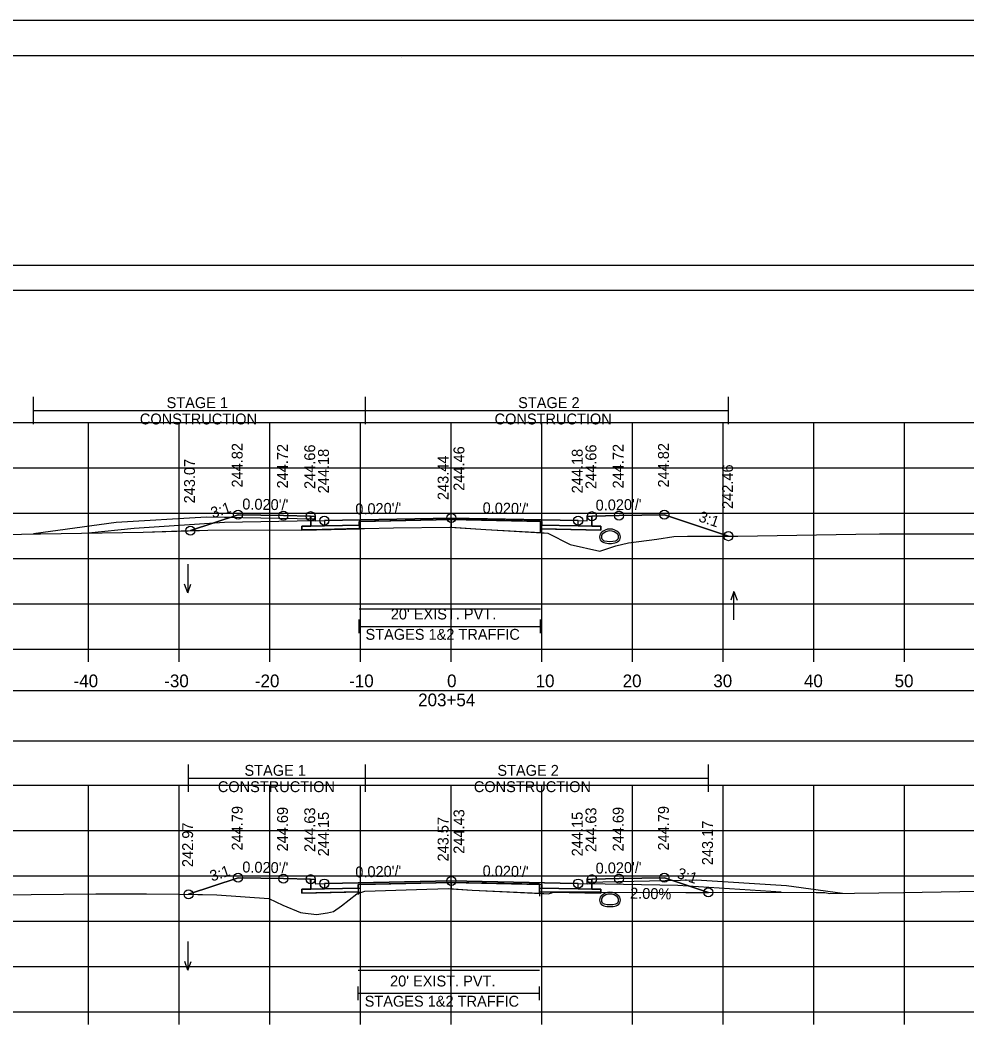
# Model space of a CAD drawing. Extents: x 1369627 to 1374022, y 380035 to 398173.
# Drawn here: x 1372051 to 1372155.4, y 380994 to 381105.5 of the extents above; entities that cross this region are included whole.
import ezdxf

# ---------------------------------------------------------------- set-up
doc = ezdxf.new("R2010")
doc.units = 0
for name, color, linetype in [('Default', 7, 'Continuous'), ('R_Alt Surface', 7, 'Continuous'), ('R_Axis', 7, 'Continuous'), ('R_Axis Annot', 7, 'Continuous'), ('R_Border', 7, 'Continuous'), ('R_Drive', 7, 'Continuous'), ('R_Exist Surface', 7, 'Continuous'), ('R_Fin Surface', 7, 'Continuous'), ('R_Grid', 7, 'Continuous'), ('R_MOT', 7, 'Continuous'), ('R_No Plot', 7, 'Continuous'), ('R_Water Annot', 7, 'Continuous'), ('R_Xsect Elev', 7, 'Continuous'), ('R_Xsect Slope', 7, 'Continuous'), ('T_Vehicle Path Lt Minor', 7, 'Continuous'), ('T_Vehicle Path Rt', 7, 'Continuous')]:
    doc.layers.add(name, color=color, linetype=linetype)

msp = doc.modelspace()

# ---------------------------------------------------------------- linework, layer by layer
at = {"layer": 'Default'}
for p, q in [((1372088.36, 381037.87), (1372088.36, 381039.37)), ((1372108.36, 381037.87), (1372108.36, 381039.37)), ((1372088.36, 381038.62), (1372108.36, 381038.62)), ((1372088.28, 380997.41), (1372088.28, 380998.91)), ((1372108.28, 380997.41), (1372108.28, 380998.91)), ((1372088.28, 380998.16), (1372108.28, 380998.16))]:
    msp.add_line(p, q, dxfattribs=at)
for points in [[(1371948.53, 381075.7), (1372248.53, 381075.7), (1372248.53, 381078.41), (1371948.53, 381078.41)], [(1372083.02, 381050.77), (1372083.52, 381050.77), (1372083.53, 381050.27), (1372084.53, 381050.29), (1372084.53, 381049.71), (1372083.03, 381049.68)], [(1372113.53, 381050.27), (1372113.54, 381050.77), (1372114.04, 381050.77), (1372114.03, 381049.68), (1372112.53, 381049.71), (1372112.53, 381050.29)], [(1371948.53, 381025.99), (1372248.53, 381025.99), (1372248.53, 381031.51), (1371948.53, 381031.51)], [(1372083.02, 381010.74), (1372083.52, 381010.74), (1372083.53, 381010.24), (1372084.53, 381010.26), (1372084.53, 381009.68), (1372083.03, 381009.65)], [(1372113.53, 381010.24), (1372113.54, 381010.74), (1372114.04, 381010.74), (1372114.03, 381009.65), (1372112.53, 381009.68), (1372112.53, 381010.26)]]:
    msp.add_lwpolyline(points, close=True, dxfattribs=at)
at = {"layer": 'R_Alt Surface'}
for points in [[(1372083.03, 381050.77), (1372083.03, 381049.68), (1372084.53, 381049.71), (1372088.36, 381049.78), (1372088.36, 381050.2), (1372098.53, 381050.4), (1372108.36, 381050.21), (1372108.36, 381049.79), (1372112.53, 381049.71), (1372114.03, 381049.68), (1372114.03, 381050.77)], [(1372083.03, 381010.74), (1372083.03, 381009.65), (1372084.53, 381009.68), (1372088.28, 381009.75), (1372088.28, 381010.17), (1372098.53, 381010.37), (1372108.28, 381010.18), (1372108.28, 381009.76), (1372112.53, 381009.68), (1372114.03, 381009.65), (1372114.03, 381010.74)]]:
    msp.add_lwpolyline(points, dxfattribs=at)
for points in [[(1372082.03, 381049.66), (1372083.03, 381049.68), (1372084.53, 381049.71), (1372088.36, 381049.78), (1372088.36, 381049.37), (1372082.03, 381049.24)], [(1372115.03, 381049.66), (1372114.03, 381049.68), (1372112.53, 381049.71), (1372108.36, 381049.79), (1372108.36, 381049.37), (1372115.03, 381049.24)], [(1372082.03, 381009.63), (1372083.03, 381009.65), (1372084.53, 381009.68), (1372088.28, 381009.75), (1372088.28, 381009.33), (1372082.03, 381009.21)], [(1372115.03, 381009.63), (1372114.03, 381009.65), (1372112.53, 381009.68), (1372108.28, 381009.76), (1372108.28, 381009.34), (1372115.03, 381009.21)]]:
    msp.add_lwpolyline(points, close=True, dxfattribs=at)
at = {"layer": 'R_Axis'}
for p, q in [((1371948.53, 381036.11), (1372248.53, 381036.11)), ((1372058.53, 381034.71), (1372058.53, 381036.11)), ((1372068.53, 381034.71), (1372068.53, 381036.11)), ((1372078.53, 381034.71), (1372078.53, 381036.11)), ((1372088.53, 381034.71), (1372088.53, 381036.11)), ((1372098.53, 381034.71), (1372098.53, 381036.11)), ((1372108.53, 381034.71), (1372108.53, 381036.11)), ((1372118.53, 381034.71), (1372118.53, 381036.11)), ((1372128.53, 381034.71), (1372128.53, 381036.11)), ((1372138.53, 381034.71), (1372138.53, 381036.11)), ((1372148.53, 381034.71), (1372148.53, 381036.11)), ((1371948.53, 380996.11), (1372248.53, 380996.11)), ((1372058.53, 380994.71), (1372058.53, 380996.11)), ((1372068.53, 380994.71), (1372068.53, 380996.11)), ((1372078.53, 380994.71), (1372078.53, 380996.11)), ((1372088.53, 380994.71), (1372088.53, 380996.11)), ((1372098.53, 380994.71), (1372098.53, 380996.11)), ((1372108.53, 380994.71), (1372108.53, 380996.11)), ((1372118.53, 380994.71), (1372118.53, 380996.11)), ((1372128.53, 380994.71), (1372128.53, 380996.11)), ((1372138.53, 380994.71), (1372138.53, 380996.11)), ((1372148.53, 380994.71), (1372148.53, 380996.11))]:
    msp.add_line(p, q, dxfattribs=at)
at = {"layer": 'R_Border'}
for p, q in [((1371940.53, 381101.57), (1372256.71, 381101.57)), ((1372093.05, 381101.31), (1372093.05, 381101.31)), ((1372093.05, 381101.31), (1372093.05, 381101.31))]:
    msp.add_line(p, q, dxfattribs=at)
at = {"layer": 'R_Drive'}
msp.add_line((1372083.53, 381050.27), (1372083.53, 381050.44), dxfattribs=at)
msp.add_lwpolyline([(1372083.53, 381050.44), (1372071.53, 381050.68), (1372061.55, 381050.08), (1372052.46, 381048.81), (1372052.46, 381048.81)], dxfattribs=at)
for centre, radius, start, end in [((1372116.04, 381048), 1.35, 43.6485, 136.3515), ((1372116.04, 381048), 1.15, 43.6485, 136.3515), ((1372115.53, 381048.49), 0.646, 136.3515, 253.9529), ((1372115.53, 381048.49), 0.438, 136.3515, 253.9529), ((1372116.04, 381050.27), 2.5, 253.9529, 286.0471), ((1372116.04, 381050.27), 2.29, 253.9529, 286.0471), ((1372116.55, 381048.49), 0.438, 286.0471, 43.6485), ((1372116.55, 381048.49), 0.646, 286.0471, 43.6485), ((1372115.53, 381008.44), 0.646, 136.3515, 253.9529), ((1372116.04, 381007.95), 1.35, 43.6485, 136.3515), ((1372116.04, 381007.95), 1.15, 43.6485, 136.3515), ((1372116.55, 381008.44), 0.646, 286.0471, 43.6485), ((1372115.53, 381008.44), 0.438, 136.3515, 253.9529), ((1372116.04, 381010.22), 2.5, 253.9529, 286.0471), ((1372116.04, 381010.22), 2.29, 253.9529, 286.0471), ((1372116.55, 381008.44), 0.438, 286.0471, 43.6485)]:
    msp.add_arc(centre, radius, start, end, dxfattribs=at)
at = {"layer": 'R_Exist Surface'}
for points in [[(1372042.54, 381048.65), (1372051.13, 381048.79), (1372053.21, 381048.82), (1372064.53, 381049.02), (1372070.75, 381049.21), (1372071.69, 381049.22), (1372083.23, 381049.26), (1372084.29, 381049.3), (1372088.96, 381049.42), (1372092.17, 381049.48), (1372098.36, 381049.56), (1372102.35, 381049.31), (1372109.19, 381048.91), (1372111.64, 381047.65), (1372111.64, 381047.65), (1372111.64, 381047.65), (1372114.92, 381046.93), (1372116.67, 381047.5), (1372118.1, 381047.82), (1372121.2, 381048.25), (1372123.09, 381048.52), (1372124.59, 381048.55), (1372130.14, 381048.58), (1372143.17, 381048.8), (1372145.78, 381048.82), (1372160.27, 381048.83)], [(1372049.46, 381009), (1372052.18, 381009.04), (1372059.32, 381009.12), (1372064.47, 381009.12), (1372064.91, 381009.11), (1372068.44, 381009.1), (1372072.67, 381009.02), (1372078.42, 381008.61), (1372079.96, 381007.89), (1372081.89, 381007.08), (1372082.17, 381007.02), (1372083.67, 381006.85), (1372084.87, 381007.04), (1372085.54, 381007.17), (1372086.43, 381007.81), (1372088.13, 381009.11), (1372088.66, 381009.3), (1372089.01, 381009.42), (1372095.84, 381009.65), (1372098.28, 381009.7), (1372100.84, 381009.54), (1372109.21, 381009.14), (1372109.61, 381009.25), (1372109.77, 381009.32), (1372113.65, 381009.3), (1372124.41, 381009.28), (1372131.72, 381009.3), (1372138.78, 381009.28), (1372139.74, 381009.27), (1372140.31, 381009.17), (1372148.42, 381009.28), (1372154.63, 381009.37), (1372165.38, 381009.52)]]:
    msp.add_lwpolyline(points, dxfattribs=at)
at = {"layer": 'R_Fin Surface'}
for points in [[(1372069.76, 381049.18), (1372075.02, 381050.93), (1372080.02, 381050.83), (1372083.02, 381050.77), (1372083.52, 381050.77), (1372083.53, 381050.27), (1372084.53, 381050.29), (1372086.53, 381050.33), (1372098.53, 381050.57), (1372110.53, 381050.33), (1372112.53, 381050.29), (1372113.53, 381050.27), (1372113.54, 381050.77), (1372114.04, 381050.77), (1372117.04, 381050.83), (1372122.04, 381050.93), (1372129.11, 381048.57)], [(1372069.55, 381009.08), (1372075.02, 381010.9), (1372080.02, 381010.8), (1372083.02, 381010.74), (1372083.52, 381010.74), (1372083.53, 381010.24), (1372084.53, 381010.26), (1372086.53, 381010.3), (1372098.53, 381010.54), (1372110.53, 381010.3), (1372112.53, 381010.26), (1372113.53, 381010.24), (1372113.54, 381010.74), (1372114.04, 381010.74), (1372117.04, 381010.8), (1372122.04, 381010.9), (1372126.9, 381009.28)]]:
    msp.add_lwpolyline(points, dxfattribs=at)
at = {"layer": 'R_Grid'}
for p, q in [((1371948.53, 381061.11), (1372248.53, 381061.11)), ((1372058.53, 381036.11), (1372058.53, 381061.11)), ((1372068.53, 381036.11), (1372068.53, 381061.11)), ((1372078.53, 381036.11), (1372078.53, 381061.11)), ((1372088.53, 381036.11), (1372088.53, 381061.11)), ((1372098.53, 381036.11), (1372098.53, 381061.11)), ((1372108.53, 381036.11), (1372108.53, 381061.11)), ((1372118.53, 381036.11), (1372118.53, 381061.11)), ((1372128.53, 381036.11), (1372128.53, 381061.11)), ((1372138.53, 381036.11), (1372138.53, 381061.11)), ((1372148.53, 381036.11), (1372148.53, 381061.11)), ((1371948.53, 381056.11), (1372248.53, 381056.11)), ((1371948.53, 381051.11), (1372248.53, 381051.11)), ((1371948.53, 381046.11), (1372248.53, 381046.11)), ((1371948.53, 381041.11), (1372248.53, 381041.11)), ((1371948.53, 381036.11), (1372248.53, 381036.11)), ((1371948.53, 381021.11), (1372248.53, 381021.11)), ((1372058.53, 380996.11), (1372058.53, 381021.11)), ((1372068.53, 380996.11), (1372068.53, 381021.11)), ((1372078.53, 380996.11), (1372078.53, 381021.11)), ((1372088.53, 380996.11), (1372088.53, 381021.11)), ((1372098.53, 380996.11), (1372098.53, 381021.11)), ((1372108.53, 380996.11), (1372108.53, 381021.11)), ((1372118.53, 380996.11), (1372118.53, 381021.11)), ((1372128.53, 380996.11), (1372128.53, 381021.11)), ((1372138.53, 380996.11), (1372138.53, 381021.11)), ((1372148.53, 380996.11), (1372148.53, 381021.11)), ((1371948.53, 381016.11), (1372248.53, 381016.11)), ((1371948.53, 381011.11), (1372248.53, 381011.11)), ((1371948.53, 381006.11), (1372248.53, 381006.11)), ((1371948.53, 381001.11), (1372248.53, 381001.11)), ((1371948.53, 380996.11), (1372248.53, 380996.11))]:
    msp.add_line(p, q, dxfattribs=at)
at = {"layer": 'R_MOT'}
for p, q in [((1372052.46, 381060.93), (1372052.46, 381063.93)), ((1372089.08, 381060.93), (1372089.08, 381063.93)), ((1372129.11, 381060.93), (1372129.11, 381063.93)), ((1372052.46, 381062.43), (1372129.11, 381062.43)), ((1372069.55, 381020.39), (1372069.55, 381023.39)), ((1372089.08, 381020.39), (1372089.08, 381023.39)), ((1372126.9, 381020.39), (1372126.9, 381023.39)), ((1372069.55, 381021.89), (1372126.9, 381021.89))]:
    msp.add_line(p, q, dxfattribs=at)
at = {"layer": 'R_No Plot'}
for p, q in [((1371928.13, 381105.47), (1372261.46, 381105.47)), ((1372083.53, 381050.27), (1372073.53, 381050.07)), ((1372063.55, 381049.41), (1372058.53, 381048.91)), ((1372073.53, 381050.07), (1372063.55, 381049.41)), ((1372123.53, 381010.04), (1372113.53, 381010.24)), ((1372134.93, 381009.29), (1372123.53, 381010.04))]:
    msp.add_line(p, q, dxfattribs=at)
for points in [[(1371928.12, 381105.47), (1372261.46, 381105.47), (1372261.46, 380892.13), (1371928.12, 380892.13)], [(1372174.45, 381101.57), (1372194.07, 381101.57), (1372194.07, 381091.69), (1372210.18, 381091.69), (1372233.38, 381091.69), (1372233.38, 381059.02), (1372256.59, 381059.02), (1372256.71, 380896.11), (1371940.53, 380896.11), (1371940.53, 381101.57)], [(1372098.53, 381050.57), (1372086.53, 381050.33), (1372084.53, 381050.29), (1372084.53, 381049.71), (1372088.53, 381049.79), (1372088.53, 381050.2), (1372098.53, 381050.4), (1372108.53, 381050.2), (1372108.53, 381049.79), (1372112.53, 381049.71), (1372112.53, 381050.29), (1372110.53, 381050.33)], [(1372088.53, 381049.79), (1372084.53, 381049.71), (1372083.03, 381049.68), (1372082.03, 381049.66), (1372082.03, 381049.24), (1372088.53, 381049.37)], [(1372108.53, 381049.79), (1372112.53, 381049.71), (1372114.03, 381049.68), (1372115.03, 381049.66), (1372115.03, 381049.24), (1372108.53, 381049.37)], [(1372098.53, 381010.54), (1372086.53, 381010.3), (1372084.53, 381010.26), (1372084.53, 381009.68), (1372088.53, 381009.76), (1372088.53, 381010.17), (1372098.53, 381010.37), (1372108.53, 381010.17), (1372108.53, 381009.76), (1372112.53, 381009.68), (1372112.53, 381010.26), (1372110.53, 381010.3)], [(1372088.53, 381009.76), (1372084.53, 381009.68), (1372083.03, 381009.65), (1372082.03, 381009.63), (1372082.03, 381009.21), (1372088.53, 381009.34)], [(1372108.53, 381009.76), (1372112.53, 381009.68), (1372114.03, 381009.65), (1372115.03, 381009.63), (1372115.03, 381009.21), (1372108.53, 381009.34)]]:
    msp.add_lwpolyline(points, close=True, dxfattribs=at)
for points in [[(1372083.02, 381050.77), (1372083.03, 381049.68), (1372084.53, 381049.71), (1372088.53, 381049.79), (1372088.53, 381050.2), (1372098.53, 381050.4), (1372108.53, 381050.2), (1372108.53, 381049.79), (1372112.53, 381049.71), (1372114.03, 381049.68), (1372114.04, 381050.77)], [(1372088.36, 381040.56), (1372108.36, 381040.56)], [(1372083.02, 381010.74), (1372083.03, 381009.65), (1372084.53, 381009.68), (1372088.53, 381009.76), (1372088.53, 381010.17), (1372098.53, 381010.37), (1372108.53, 381010.17), (1372108.53, 381009.76), (1372112.53, 381009.68), (1372114.03, 381009.65), (1372114.04, 381010.74)], [(1372113.53, 381010.24), (1372113.53, 381010.41), (1372125.53, 381010.65), (1372135.51, 381010.05), (1372141.7, 381009.18)], [(1372088.28, 381000.7), (1372108.28, 381000.7)]]:
    msp.add_lwpolyline(points, dxfattribs=at)
for centre in [(1372075.02, 381050.93), (1372080.02, 381050.83), (1372083.02, 381050.77), (1372114.04, 381050.77), (1372117.04, 381050.83), (1372122.04, 381050.93), (1372084.53, 381050.29), (1372098.53, 381050.57), (1372112.53, 381050.29), (1372069.76, 381049.18), (1372129.11, 381048.57), (1372075.02, 381010.9), (1372080.02, 381010.8), (1372083.02, 381010.74), (1372114.04, 381010.74), (1372117.04, 381010.8), (1372122.04, 381010.9), (1372084.53, 381010.26), (1372098.53, 381010.54), (1372112.53, 381010.26), (1372069.55, 381009.08), (1372126.9, 381009.28)]:
    msp.add_circle(centre, 0.5, dxfattribs=at)
at = {"layer": 'R_Water Annot'}
for p, q in [((1372069.47, 381045.48), (1372069.47, 381042.33)), ((1372069.47, 381042.33), (1372069.12, 381043.29)), ((1372069.47, 381042.33), (1372069.82, 381043.29)), ((1372129.72, 381042.47), (1372129.37, 381041.51)), ((1372129.72, 381039.33), (1372129.72, 381042.47)), ((1372129.72, 381042.47), (1372130.07, 381041.51)), ((1372069.48, 381003.85), (1372069.48, 381000.71)), ((1372069.48, 381000.71), (1372069.13, 381001.67)), ((1372069.48, 381000.71), (1372069.83, 381001.67))]:
    msp.add_line(p, q, dxfattribs=at)
at = {"layer": 'R_Xsect Elev'}
for p, q in [((1372098.53, 381049.55), (1372098.53, 381059.55)), ((1372098.53, 381009.69), (1372098.53, 381019.69))]:
    msp.add_line(p, q, dxfattribs=at)
at = {"layer": 'T_Vehicle Path Lt Minor'}
for p, q in [((1372069.76, 381049.18), (1372074.11, 381050.63)), ((1372074.11, 381050.63), (1372071.53, 381050.68))]:
    msp.add_line(p, q, dxfattribs=at)
for points in [[(1372071.53, 381050.68), (1372061.55, 381050.08), (1372052.46, 381048.81)], [(1372052.46, 381048.81), (1372053.21, 381048.82), (1372064.53, 381049.02), (1372069.76, 381049.18)]]:
    msp.add_lwpolyline(points, dxfattribs=at)
at = {"layer": 'T_Vehicle Path Rt'}
for p, q in [((1372083.03, 381049.68), (1372083.02, 381050.77)), ((1372098.53, 381050.4), (1372098.53, 381049.55)), ((1372098.53, 381049.55), (1372098.53, 381050.4)), ((1372114.04, 381050.77), (1372114.03, 381049.68)), ((1372082.03, 381049.66), (1372083.03, 381049.68)), ((1372082.03, 381049.26), (1372082.03, 381049.66)), ((1372082.03, 381049.24), (1372083.23, 381049.26)), ((1372083.23, 381049.26), (1372082.03, 381049.26)), ((1372082.03, 381049.26), (1372082.03, 381049.24)), ((1372083.23, 381049.26), (1372088.36, 381049.37)), ((1372088.36, 381049.78), (1372088.36, 381049.41)), ((1372088.36, 381049.41), (1372088.96, 381049.42)), ((1372088.36, 381049.37), (1372088.36, 381049.41)), ((1372108.36, 381049.37), (1372108.36, 381049.79)), ((1372108.36, 381049.37), (1372108.36, 381048.91)), ((1372108.36, 381049.37), (1372108.36, 381048.96)), ((1372108.36, 381048.96), (1372108.36, 381049.37)), ((1372083.03, 381009.65), (1372083.02, 381010.74)), ((1372098.53, 381009.69), (1372098.53, 381010.37)), ((1372098.53, 381010.37), (1372098.53, 381009.69)), ((1372114.04, 381010.74), (1372114.03, 381009.65)), ((1372088.28, 381009.75), (1372088.28, 381009.33)), ((1372088.28, 381009.33), (1372088.28, 381009.05)), ((1372088.28, 381009.17), (1372088.28, 381009.33)), ((1372088.28, 381009.33), (1372088.28, 381009.17)), ((1372088.28, 381009.17), (1372088.66, 381009.3)), ((1372108.28, 381009.34), (1372108.28, 381009.76)), ((1372108.28, 381009.34), (1372108.28, 381008.88)), ((1372108.28, 381009.18), (1372108.28, 381009.34)), ((1372108.28, 381009.34), (1372108.28, 381009.18)), ((1372109.77, 381009.31), (1372108.28, 381009.34)), ((1372109.77, 381009.31), (1372115.03, 381009.21)), ((1372115.03, 381009.21), (1372115.03, 381009.3)), ((1372115.03, 381009.3), (1372124.41, 381009.28)), ((1372124.41, 381009.28), (1372126.9, 381009.28))]:
    msp.add_line(p, q, dxfattribs=at)
for points in [[(1372083.02, 381050.77), (1372080.02, 381050.83), (1372075.02, 381050.93), (1372069.76, 381049.18)], [(1372098.53, 381050.4), (1372088.36, 381050.2), (1372088.36, 381049.78)], [(1372108.36, 381049.79), (1372108.36, 381050.21), (1372098.53, 381050.4)], [(1372129.11, 381048.57), (1372122.04, 381050.93), (1372117.04, 381050.83), (1372114.04, 381050.77)], [(1372069.76, 381049.18), (1372070.75, 381049.21), (1372071.69, 381049.22), (1372082.03, 381049.26)], [(1372088.36, 381049.41), (1372084.29, 381049.3), (1372083.23, 381049.26)], [(1372083.23, 381049.26), (1372083.23, 381049.26)], [(1372083.23, 381049.26), (1372083.23, 381049.26)], [(1372088.96, 381049.42), (1372092.17, 381049.48), (1372098.36, 381049.56), (1372098.53, 381049.55)], [(1372098.53, 381049.55), (1372102.35, 381049.31), (1372108.36, 381048.96)], [(1372114.03, 381049.68), (1372115.03, 381049.66), (1372115.03, 381049.24), (1372108.36, 381049.37)], [(1372108.36, 381048.96), (1372109.19, 381048.91), (1372111.64, 381047.65), (1372114.92, 381046.93), (1372116.67, 381047.5), (1372118.1, 381047.82), (1372121.2, 381048.25), (1372123.09, 381048.52), (1372124.59, 381048.55), (1372129.11, 381048.57)], [(1372083.02, 381010.74), (1372080.02, 381010.8), (1372075.02, 381010.9), (1372069.55, 381009.08)], [(1372098.53, 381010.37), (1372088.28, 381010.17), (1372088.28, 381009.75)], [(1372108.28, 381009.76), (1372108.28, 381010.18), (1372098.53, 381010.37)], [(1372126.9, 381009.28), (1372122.04, 381010.9), (1372117.04, 381010.8), (1372114.04, 381010.74)], [(1372069.55, 381009.08), (1372072.67, 381009.02), (1372078.42, 381008.61), (1372079.96, 381007.89), (1372081.89, 381007.08), (1372082.17, 381007.02), (1372083.67, 381006.85), (1372084.87, 381007.04), (1372085.54, 381007.17), (1372086.43, 381007.81), (1372088.13, 381009.11), (1372088.28, 381009.17)], [(1372088.28, 381009.33), (1372082.03, 381009.21), (1372082.03, 381009.63), (1372083.03, 381009.65)], [(1372088.66, 381009.3), (1372089.01, 381009.42), (1372095.84, 381009.65), (1372098.28, 381009.7), (1372098.53, 381009.69)], [(1372098.53, 381009.69), (1372100.84, 381009.54), (1372108.28, 381009.18)], [(1372108.28, 381009.18), (1372109.21, 381009.14), (1372109.61, 381009.25), (1372109.77, 381009.31)], [(1372115.03, 381009.3), (1372113.65, 381009.3), (1372109.77, 381009.32)], [(1372109.77, 381009.32), (1372109.77, 381009.31)], [(1372114.03, 381009.65), (1372115.03, 381009.63), (1372115.03, 381009.3)]]:
    msp.add_lwpolyline(points, dxfattribs=at)

# ---------------------------------------------------------------- texts
at = {"layer": 'R_Axis Annot'}
for s, height, p in [("20' EXIST. PVT.", 1.2, (1372091.86, 381039.38)), ('STAGES 1&2 TRAFFIC', 1.2, (1372089.07, 381037.14)), ('-40', 1.4, (1372056.87, 381031.91)), ('-30', 1.4, (1372066.87, 381031.91)), ('-20', 1.4, (1372076.87, 381031.91)), ('-10', 1.4, (1372087.27, 381031.91)), ('0', 1.4, (1372098.07, 381031.91)), ('10', 1.4, (1372107.84, 381031.91)), ('20', 1.4, (1372117.44, 381031.91)), ('30', 1.4, (1372127.44, 381031.91)), ('40', 1.4, (1372137.44, 381031.91)), ('50', 1.4, (1372147.44, 381031.91)), ('203+54', 1.4, (1372094.88, 381029.81)), ("20' EXIST. PVT.", 1.2, (1372091.78, 380998.91)), ('STAGES 1&2 TRAFFIC', 1.2, (1372088.98, 380996.68))]:
    msp.add_text(s, height=height, dxfattribs=at).set_placement(p)
at = {"layer": 'R_MOT'}
for s, p in [('STAGE 1', (1372067.13, 381062.69)), ('STAGE 2', (1372105.91, 381062.69)), ('CONSTRUCTION', (1372064.18, 381060.89)), ('CONSTRUCTION', (1372103.31, 381060.89)), ('STAGE 1', (1372075.72, 381022.14)), ('STAGE 2', (1372103.62, 381022.14)), ('CONSTRUCTION', (1372072.78, 381020.34)), ('CONSTRUCTION', (1372101.02, 381020.34))]:
    msp.add_text(s, height=1.2, dxfattribs=at).set_placement(p)
at = {"layer": 'R_No Plot'}
msp.add_text('2.00%', height=1.2, rotation=358.8542, dxfattribs=at).set_placement((1372118.25, 381008.6))
at = {"layer": 'R_Xsect Elev'}
for s, p in [('244.82', (1372075.52, 381053.93)), ('244.72', (1372080.52, 381053.83)), ('244.66', (1372083.52, 381053.77)), ('244.18', (1372085.03, 381053.29)), ('244.46', (1372099.98, 381053.57)), ('244.18', (1372113.03, 381053.29)), ('244.66', (1372114.54, 381053.77)), ('244.72', (1372117.54, 381053.83)), ('244.82', (1372122.54, 381053.93)), ('243.07', (1372070.26, 381052.18)), ('243.44', (1372098.23, 381052.55)), ('242.46', (1372129.61, 381051.57)), ('244.79', (1372075.52, 381013.9)), ('244.69', (1372080.52, 381013.8)), ('244.63', (1372083.52, 381013.74)), ('244.15', (1372085.03, 381013.26)), ('244.43', (1372099.98, 381013.54)), ('244.15', (1372113.03, 381013.26)), ('244.63', (1372114.54, 381013.74)), ('244.69', (1372117.54, 381013.8)), ('244.79', (1372122.54, 381013.9)), ('242.97', (1372070.05, 381012.08)), ('243.57', (1372098.23, 381012.69)), ('243.17', (1372127.4, 381012.28))]:
    msp.add_text(s, height=1.2, rotation=90, dxfattribs=at).set_placement(p)
at = {"layer": 'R_Xsect Slope'}
for s, rotation, p in [("0.020'/'", 358.8542, (1372075.47, 381051.52)), ("0.020'/'", 1.1458, (1372114.47, 381051.38)), ('3:1', 18.4332, (1372072.23, 381050.53)), ("0.020'/'", 1.1458, (1372087.96, 381050.96)), ("0.020'/'", 358.8542, (1372101.98, 381051.1)), ('3:1', 341.5668, (1372125.73, 381050.23)), ("0.020'/'", 358.8542, (1372075.47, 381011.49)), ("0.020'/'", 1.1458, (1372087.96, 381010.93)), ("0.020'/'", 358.8542, (1372101.98, 381011.07)), ("0.020'/'", 1.1458, (1372114.47, 381011.35)), ('3:1', 18.4332, (1372072.13, 381010.47)), ('3:1', 341.5668, (1372123.33, 381010.91))]:
    msp.add_text(s, height=1.2, rotation=rotation, dxfattribs=at).set_placement(p)

doc.saveas('drawing.dxf')
